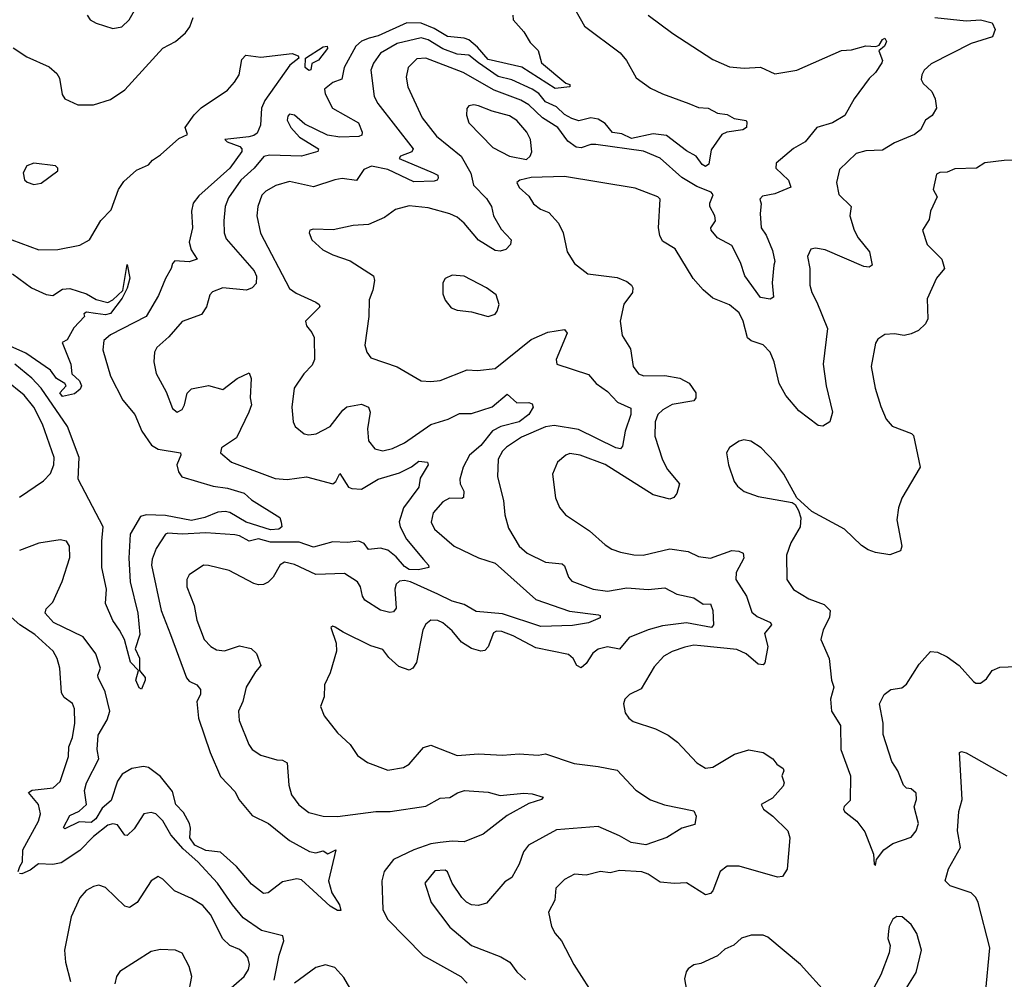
# Model space of a CAD drawing. Extents: x 1443846 to 1577407, y 839182 to 927291.
# Tile 419 of 535: x 1524666 to 1528784, y 900594 to 904605. Entities that reach past the tile are written whole.
import ezdxf

# ---------------------------------------------------------------- set-up
doc = ezdxf.new("R2010")
doc.units = 0

msp = doc.modelspace()

# ---------------------------------------------------------------- linework, layer by layer
at = {"layer": '0CON20XD'}
for points in [[(1524948, 904625), (1524961.2, 904605), (1524985, 904590.8), (1525055, 904568), (1525093.3, 904575), (1525124.2, 904605), (1525145.6, 904644.4)], [(1526968.1, 904685), (1527027.9, 904577.9), (1527177.3, 904467.3), (1527204.3, 904435), (1527245, 904362.5), (1527305, 904319.4), (1527354, 904295), (1527464, 904255), (1527505, 904238.9), (1527545, 904235.6), (1527585, 904214.4), (1527625, 904209.4), (1527655, 904192.9), (1527704, 904184), (1527707.6, 904177.6), (1527705.6, 904155), (1527690.8, 904145), (1527624.1, 904135.9), (1527602.5, 904125), (1527558.7, 904061.3), (1527548.8, 904001.2), (1527535, 903992), (1527520.4, 904000.4), (1527495.7, 904035), (1527455, 904056.9), (1527371.7, 904121.7), (1527315, 904128.2), (1527225, 904108.7), (1527185, 904128.2), (1527145, 904133.3), (1527115, 904171.4), (1527085, 904189.5), (1527055, 904195.3), (1527005, 904182.2), (1526975, 904192.1), (1526945, 904209), (1526911.2, 904241.2), (1526865, 904261.7), (1526837.2, 904297.2), (1526810, 904315), (1526723.9, 904353.9), (1526667.6, 904367.6), (1526584.6, 904424.6), (1526545, 904457), (1526495, 904460.9), (1526435, 904483.5), (1526375, 904521.3), (1526345, 904530.2), (1526244.6, 904505.4), (1526174.6, 904465), (1526145, 904423.1), (1526134.7, 904395), (1526148.5, 904285), (1526164.5, 904255), (1526311.8, 904065), (1526306.3, 904053.7), (1526259.2, 904035), (1526253.1, 904025), (1526395.8, 903965), (1526414.3, 903955), (1526416.4, 903943.6), (1526412, 903935), (1526399.1, 903930.9), (1526315, 903927.3), (1526205, 903979.2), (1526137.2, 903992.8), (1526105, 903979.2), (1526075, 903932.9), (1526015, 903941.8), (1525984.1, 903935.9), (1525895, 903907.1), (1525795, 903929.6), (1525737.4, 903912.6), (1525695, 903888.9), (1525678.5, 903871.5), (1525661.3, 903825), (1525657.5, 903785), (1525673.1, 903713.1), (1525795, 903481.9), (1525821.9, 903461.9), (1525904.6, 903424.6), (1525918, 903415), (1525920.8, 903405), (1525861.2, 903345), (1525865.8, 903325.8), (1525888.3, 903298.3), (1525896.8, 903276.8), (1525898.5, 903185), (1525889.1, 903160.9), (1525854.3, 903125), (1525814.3, 903065), (1525804.3, 902985.7), (1525810, 902925), (1525818, 902905), (1525855, 902874.3), (1525875, 902870), (1525906.1, 902873.9), (1525965, 902904.4), (1526017, 902973), (1526033.7, 902986.4), (1526095, 902997.9), (1526124.2, 902985), (1526131.1, 902965), (1526120.9, 902895), (1526124.3, 902845), (1526151.1, 902811.1), (1526185, 902803.2), (1526225, 902813.5), (1526275, 902836.1), (1526385, 902912.7), (1526458, 902935), (1526505, 902958.5), (1526555, 902959.6), (1526642.2, 902987.7), (1526705, 903040), (1526745, 903003.9), (1526795, 903004.7), (1526809.3, 902999.3), (1526813.9, 902985), (1526795.4, 902954.6), (1526754.3, 902925), (1526678.2, 902905), (1526643.5, 902886.5), (1526594.4, 902825.6), (1526547.5, 902785), (1526520.9, 902735), (1526506.7, 902685), (1526508.7, 902665), (1526522.9, 902635), (1526521.7, 902608.3), (1526515, 902603.5), (1526463.3, 902605), (1526435, 902589.5), (1526395, 902544.3), (1526386.4, 902505), (1526400.5, 902475), (1526483.8, 902405), (1526585, 902355.8), (1526654.1, 902334.1), (1526825, 902182.2), (1526965, 902133.2), (1527087.5, 902117.5), (1527094, 902115), (1527094.3, 902105), (1527045, 902083.3), (1526977.7, 902072.3), (1526845, 902069.3), (1526685, 902121.5), (1526575, 902131.9), (1526525, 902161.2), (1526475, 902174.4), (1526415, 902203.8), (1526301.1, 902255), (1526275, 902261), (1526255, 902258.2), (1526240.9, 902245), (1526234.7, 902225), (1526240, 902145), (1526229.5, 902130.5), (1526213.5, 902126.5), (1526175, 902137.6), (1526109.2, 902179.2), (1526099.2, 902195), (1526091.3, 902235), (1526078.8, 902255), (1526025, 902290.5), (1525905, 902286.2), (1525815, 902328.4), (1525773, 902337), (1525755, 902326), (1525725.6, 902275), (1525705.3, 902254.7), (1525685, 902244.5), (1525665, 902243.3), (1525645, 902248.5), (1525542.3, 902302.3), (1525455.8, 902324.2), (1525435, 902324.4), (1525374.3, 902285), (1525365.5, 902264.5), (1525365.5, 902235), (1525395, 902156.2), (1525406.7, 902095), (1525437.5, 902015), (1525465, 901984.4), (1525489.5, 901970.5), (1525522.4, 901967.6), (1525585, 901988.2), (1525634, 901976), (1525656.4, 901956.4), (1525674.3, 901905), (1525651.4, 901878.6), (1525613.1, 901815), (1525599.5, 901755), (1525581.1, 901715), (1525583.5, 901675), (1525624.4, 901575), (1525638.6, 901555), (1525675, 901530.6), (1525741.1, 901511.1), (1525765, 901510), (1525785, 901498.1), (1525791.9, 901405), (1525802.9, 901365), (1525832.8, 901322.8), (1525875, 901290.5), (1525935, 901275.4), (1525994.7, 901274.7), (1526155, 901295.3), (1526215, 901295.3), (1526365, 901317.2), (1526425, 901350.9), (1526465, 901353.8), (1526496.8, 901373.2), (1526527, 901383), (1526625, 901375.6), (1526675, 901361.5), (1526775, 901371.9), (1526809.1, 901369.1), (1526856, 901355), (1526848, 901345), (1526795, 901329.3), (1526705, 901278), (1526605, 901200), (1526525, 901168.5), (1526475, 901171.5), (1526425, 901165.9), (1526385, 901159.5), (1526314.5, 901135.5), (1526229.6, 901095), (1526190, 901045), (1526180.8, 901005), (1526185.4, 900885.4), (1526203.8, 900845), (1526353.1, 900693.1), (1526510.6, 900605)], [(1524638.5, 904488.5), (1524695, 904450.5), (1524788.8, 904408.8), (1524820.9, 904380.9), (1524831.7, 904361.7), (1524843, 904293), (1524854.4, 904274.4), (1524909.1, 904249.1), (1524975, 904249.2), (1525045, 904271.4), (1525105, 904311.9), (1525264.1, 904485.9), (1525317.5, 904515), (1525359.8, 904550.2), (1525377.3, 904575), (1525391.2, 904615)], [(1526728.1, 904625), (1526730, 904605), (1526774.5, 904554.5), (1526800.7, 904510.7), (1526835, 904477.1), (1526848.8, 904425), (1526950.2, 904340.2), (1526967.5, 904335), (1526967.5, 904325), (1526905, 904317.5), (1526766.8, 904406.8), (1526625, 904439.3), (1526580.8, 904490.8), (1526545, 904521.1), (1526525, 904528.3), (1526455, 904534.8), (1526398.8, 904568.8), (1526345, 904591), (1526285, 904591.9), (1526165, 904537.7), (1526127.7, 904527.7), (1526095, 904515.8), (1526071.9, 904495), (1526022.9, 904405), (1526013.4, 904356.6), (1525975, 904343.6), (1525940.5, 904315), (1525943.5, 904295), (1525974.6, 904235), (1526082.5, 904175), (1526098.9, 904135), (1526097.5, 904122.5), (1526085, 904116.7), (1526005, 904114.5), (1525953, 904123), (1525858.5, 904168.5), (1525815, 904206.6), (1525795, 904210), (1525787.3, 904202.7), (1525784.7, 904185), (1525800.3, 904155), (1525836.1, 904115), (1525915.8, 904065), (1525912.5, 904055), (1525845, 904035.6), (1525711.2, 904038.8), (1525686.8, 904033.2), (1525646, 903985), (1525590.5, 903935), (1525539.7, 903860.3), (1525525.2, 903824.8), (1525519.1, 903765)], [(1528493.8, 904615), (1528625, 904600.6), (1528685, 904605.6), (1528733, 904593), (1528746.7, 904565), (1528735, 904534.2), (1528645, 904505.8), (1528479, 904421), (1528449.6, 904395), (1528438.8, 904375), (1528436.7, 904355), (1528445, 904339.2), (1528480.8, 904305), (1528494.4, 904274.4), (1528500, 904235), (1528482.5, 904205), (1528454, 904186), (1528434.4, 904145), (1528409.2, 904125), (1528325, 904090.4), (1528275, 904060.5), (1528205, 904057.6), (1528165, 904046.8), (1528095, 903979.2), (1528082.7, 903925), (1528092, 903875), (1528144.2, 903825), (1528138.6, 903785), (1528155.9, 903725), (1528172.9, 903692.9), (1528220, 903635), (1528231.2, 903578.8), (1528219.4, 903570.6), (1528196.9, 903573.1), (1528035, 903643.6), (1527995, 903650.6), (1527975, 903646), (1527960.6, 903615), (1527971.1, 903565), (1527971.5, 903495), (1527978.5, 903465), (1527999.5, 903425), (1528044.5, 903315), (1528026.5, 903165), (1528038.5, 903075), (1528065.6, 902965), (1528053.8, 902925), (1528025, 902906), (1528005, 902909.2), (1527925, 902970), (1527870.8, 903035), (1527842.5, 903085), (1527821.3, 903175), (1527805.3, 903215), (1527775, 903246.4), (1527725, 903263.1), (1527710.6, 903275), (1527692.5, 903345), (1527675, 903379.4), (1527635, 903413.3), (1527565, 903441.4), (1527525, 903475.7), (1527483.3, 903523.3), (1527407, 903647), (1527355, 903679.4), (1527343.5, 903703.5), (1527338.3, 903735), (1527344.5, 903855), (1527334.4, 903865), (1527240.5, 903900.5), (1526945, 903949.5), (1526805, 903945.7), (1526757.5, 903935), (1526745.6, 903925), (1526755, 903904.3), (1526795, 903867.5), (1526815.4, 903835.4), (1526843.8, 903813.8), (1526879.2, 903799.2), (1526919.4, 903755), (1526938.9, 903715), (1526955.7, 903635), (1526986.8, 903586.8), (1527042.4, 903542.4), (1527165, 903527.8), (1527205, 903510.6), (1527224.2, 903495), (1527230, 903485), (1527228.6, 903465), (1527193.2, 903416.8), (1527177.8, 903345), (1527185.5, 903285), (1527220, 903230), (1527231.9, 903155), (1527254.7, 903124.7), (1527276.2, 903116.2), (1527365, 903118.4), (1527426.8, 903106.8), (1527466.6, 903086.6), (1527493.5, 903045), (1527494.4, 903025), (1527485, 903012.2), (1527395, 902996.7), (1527355.3, 902974.7), (1527335, 902954.3), (1527324, 902925), (1527322.7, 902865), (1527355, 902765.8), (1527375.3, 902725.3), (1527425.6, 902665.6), (1527414.3, 902625), (1527402, 902608), (1527385, 902600.9), (1527315, 902619.3), (1527115, 902746.4), (1527010, 902785), (1526967.5, 902792.5), (1526950, 902785), (1526916, 902755), (1526894.5, 902705.5), (1526907, 902607), (1526923.6, 902566.4), (1526948.8, 902535), (1527049.2, 902469.2), (1527115, 902410), (1527142, 902392), (1527178.9, 902378.9), (1527235, 902367.8), (1527273, 902367), (1527385, 902393.6), (1527462.3, 902382.3), (1527505, 902361.5), (1527555, 902353.8), (1527645, 902386.6), (1527674.1, 902384.1), (1527691.9, 902375), (1527694.6, 902355), (1527662.5, 902295), (1527661.5, 902265), (1527705.3, 902195), (1527728, 902128), (1527750.5, 902110.5), (1527805.8, 902085.8), (1527811.1, 902075), (1527781.1, 902038.9), (1527794.7, 901985), (1527782.8, 901917.2), (1527775, 901908.6), (1527755, 901910.6), (1527705, 901954), (1527665, 901972.7), (1527515, 901987.6), (1527485, 901990), (1527447.4, 901982.6), (1527395.4, 901964.6), (1527360.8, 901945), (1527319.4, 901900.6), (1527265, 901808), (1527215.9, 901784.1), (1527196.7, 901765), (1527191.2, 901745), (1527198.3, 901708.3), (1527213.3, 901685), (1527231.7, 901671.7), (1527325, 901640.6), (1527378, 901615), (1527417.5, 901585), (1527498.7, 901498.7), (1527535, 901476.7), (1527565, 901481.2), (1527656.2, 901535), (1527715, 901553.1), (1527775, 901541.4), (1527815.4, 901515.4), (1527833.1, 901493.1), (1527859.2, 901475), (1527862.5, 901465), (1527854.4, 901445), (1527863.5, 901415), (1527859.5, 901400.5), (1527815, 901350.8), (1527766.7, 901325), (1527776.7, 901305), (1527816.4, 901276.4), (1527879.5, 901215), (1527886.5, 901185), (1527876, 901054), (1527855.8, 901024.2), (1527835, 901020.8), (1527675, 901066.2), (1527625, 901066.9), (1527595.4, 901044.6), (1527565, 900964.2), (1527555, 900953.1), (1527535, 900947.1), (1527455, 900996.5), (1527405, 900994), (1527345, 901000), (1527295, 901033.6), (1527267.6, 901042.4), (1527175, 901047.9), (1527135, 901038.2), (1527095, 901044.4), (1527035, 901028.9), (1526987, 901033), (1526945, 901010.8), (1526908.6, 900975), (1526904.4, 900925), (1526877.1, 900875), (1526890.8, 900815), (1526905.6, 900785.6), (1526932.5, 900755), (1526983.3, 900655), (1527047.5, 900555)], [(1527294.6, 904624.6), (1527397.4, 904547.4), (1527565, 904439.4), (1527635, 904408.9), (1527696.8, 904403.2), (1527765, 904406.7), (1527825, 904379.6), (1527915.9, 904394.1)], [(1527915.9, 904394.1), (1528102.9, 904477.1), (1528145, 904480), (1528205, 904496.2), (1528246.8, 904493.2), (1528260.9, 904499.1), (1528275, 904523.1), (1528285, 904528.1), (1528290.9, 904515), (1528283.1, 904495), (1528258.8, 904475), (1528274.4, 904435), (1528271.4, 904425), (1528246, 904385), (1528219.7, 904360.3), (1528155.6, 904274.4), (1528117.5, 904205), (1528065, 904174.7), (1528000.8, 904155), (1527951.5, 904095), (1527902.7, 904067.3), (1527830, 904005), (1527829.2, 903985), (1527882, 903935), (1527891.2, 903905), (1527825, 903878), (1527772.5, 903867.5), (1527762, 903855), (1527766.9, 903835), (1527762.7, 903795), (1527766.9, 903735), (1527787.5, 903705), (1527815, 903640), (1527823.8, 903595), (1527820.8, 903579.2), (1527812.9, 903505), (1527819.2, 903445), (1527805, 903437.1), (1527765, 903444.3), (1527698.6, 903535), (1527681.1, 903591.1), (1527645, 903661.9), (1527585, 903693.5), (1527558.5, 903725), (1527556.5, 903735), (1527576.4, 903765), (1527573.5, 903785), (1527552.9, 903825), (1527552.1, 903837.9), (1527566.4, 903873.6), (1527557.8, 903885), (1527498.7, 903908.6), (1527435.9, 903945.9), (1527345, 904026.7), (1527275, 904055.2), (1527075, 904083.7), (1527055, 904083.6), (1527015, 904069.8), (1526992.9, 904072.9), (1526958, 904098), (1526916.3, 904155), (1526852.5, 904195), (1526795, 904249.1), (1526761.3, 904268.7), (1526650.4, 904310.4), (1526520.5, 904385), (1526365, 904444.2), (1526327.6, 904442.4), (1526290.9, 904405), (1526282.7, 904365), (1526288.8, 904325), (1526348.8, 904195), (1526408.9, 904118.9), (1526512.9, 904035), (1526553.4, 903963.4), (1526563.3, 903913.3), (1526618.3, 903858.3), (1526638.6, 903825), (1526648.1, 903785), (1526679.3, 903729.3), (1526721.4, 903685), (1526719.2, 903665), (1526698.8, 903645), (1526675, 903637.8), (1526655, 903640.8), (1526585, 903683.9), (1526525.2, 903755.2), (1526495, 903779.6), (1526465, 903793.5), (1526375, 903819.6), (1526295, 903827.7), (1526238.3, 903811.7), (1526192.1, 903777.9), (1526125, 903749.4), (1526060, 903745), (1525977, 903727), (1525895, 903729.2), (1525880, 903725), (1525876.2, 903715), (1525888, 903685), (1525933.4, 903643.4), (1525975, 903622.5), (1526047.9, 903597.9), (1526145.6, 903535), (1526149.5, 903515), (1526142.9, 903475), (1526127.3, 903435), (1526126.5, 903365), (1526109.4, 903245), (1526117.1, 903215), (1526135, 903192), (1526245, 903154.4), (1526345.5, 903095.5), (1526385, 903092.5), (1526425, 903097.8), (1526537.9, 903142.1), (1526580.7, 903139.3), (1526655, 903146.7), (1526805, 903269.1), (1526875, 903299.4), (1526945, 903310), (1526955.8, 903295), (1526910, 903185), (1526912.5, 903165), (1527045, 903121.5), (1527076.9, 903085), (1527125, 903050.8), (1527166.2, 903006.2), (1527221.8, 902981.8), (1527221.9, 902955), (1527198.8, 902885), (1527187.8, 902822.2), (1527178.2, 902811.8), (1527159.4, 902815), (1527002.6, 902892.6), (1526901.5, 902908.5), (1526865, 902903.8), (1526765, 902860.3), (1526701.6, 902818.4), (1526685, 902801.9), (1526667.8, 902767.8), (1526663.8, 902695), (1526690, 902595), (1526695.6, 902535), (1526709.8, 902479.8), (1526754.5, 902405), (1526788.6, 902375), (1526865, 902337.1), (1526935, 902331.1), (1526945, 902322), (1526961.5, 902275), (1526975, 902258.6), (1527065, 902224.1), (1527125, 902215.8), (1527205, 902229.7), (1527295, 902223.1), (1527365, 902230.8), (1527415, 902203.8), (1527485, 902188.8), (1527525, 902161.4), (1527555, 902164), (1527565.4, 902135.4), (1527568.1, 902075), (1527560, 902065), (1527455, 902084.4), (1527355, 902071.7), (1527294.1, 902054.1), (1527215, 902022), (1527175, 901973.5), (1527125, 901984.1), (1527085, 901973.8), (1527063, 901957), (1527035, 901914.5), (1527015, 901896.4), (1526996.7, 901905), (1526980.4, 901935), (1526961.3, 901951.3), (1526825, 901978.9), (1526730.3, 902030.3), (1526681.9, 902048.1), (1526660.6, 902049.4), (1526647.9, 902042.1), (1526625.9, 901984.1), (1526611.8, 901968.2), (1526595, 901965.5), (1526555, 901976.2), (1526513.4, 902003.4), (1526475, 902050.5), (1526435, 902084.4), (1526415, 902093.5), (1526385, 902095.6), (1526365, 902078.6), (1526352.5, 902055), (1526325, 901918), (1526310.6, 901895), (1526295, 901885.5), (1526251.3, 901901.3), (1526209.2, 901939.2), (1526185, 901972.9), (1526135, 901987.8), (1526018.8, 902045), (1525985, 902066.2), (1525975, 902070), (1525967.5, 902065), (1525989.1, 901999.1), (1525991.1, 901965), (1525964.2, 901875), (1525941.4, 901825), (1525939.2, 901775), (1525924.1, 901734.1), (1525940, 901695), (1525995, 901624), (1526048, 901575), (1526079.1, 901529.1), (1526120.7, 901500.7), (1526205, 901467.5), (1526271.2, 901478.8), (1526295, 901493.8), (1526355, 901562.9), (1526385, 901572.9), (1526495, 901530), (1526585, 901536.8), (1526685, 901531.1), (1526755, 901536), (1526835, 901531.3), (1526865, 901536.2), (1526985, 901496.2), (1527085, 901484), (1527165, 901468.5), (1527242.5, 901385), (1527305, 901344.6), (1527363, 901323), (1527485, 901297.5), (1527495.5, 901275.5), (1527489.3, 901240.7), (1527435, 901225.7), (1527373.2, 901186.8), (1527285, 901155.9), (1527223.1, 901165), (1527175, 901193.6), (1527085, 901232), (1526911.2, 901218.8), (1526793.6, 901155), (1526773.2, 901126.8), (1526754.6, 901075), (1526725, 901019.2), (1526695, 901000.8), (1526617.9, 900912.1), (1526585, 900902.5), (1526555, 900905.7), (1526535, 900915.7), (1526515, 900935.8), (1526474.4, 900995), (1526455, 901042.9), (1526445, 901050.4), (1526402.9, 901047.1), (1526360, 900995), (1526387.5, 900915), (1526465, 900812), (1526555, 900734.5), (1526678.2, 900688.2), (1526715.3, 900665.3), (1526745, 900624.4), (1526781.5, 900591.5)], [(1525875, 904393.3), (1525860, 904405), (1525861.4, 904445), (1525935, 904492.5), (1525952.5, 904495), (1525953.8, 904485), (1525915, 904436), (1525888.1, 904421.9), (1525883.6, 904396.4), (1525875, 904393.3)], [(1524632.5, 903685), (1524746.1, 903643.9), (1524825, 903644.1), (1524917, 903663), (1524957.1, 903685), (1525005, 903766.7), (1525048.8, 903811.2), (1525078.5, 903895), (1525100.8, 903929.2), (1525153.8, 903976.2), (1525205, 903998.5), (1525221.1, 904018.9), (1525255, 904041.2), (1525331.5, 904108.5), (1525367.5, 904125), (1525357.5, 904155), (1525395, 904207.5), (1525425, 904236.7), (1525535, 904311.1), (1525564.5, 904345), (1525583.9, 904375), (1525595, 904439.2), (1525612.2, 904457.8), (1525675, 904449.3), (1525805, 904463.6), (1525830, 904455), (1525833.8, 904445), (1525796.4, 904415), (1525691.7, 904268.3), (1525677.5, 904235), (1525672.5, 904165), (1525658.7, 904131.3), (1525645, 904120.8), (1525624.2, 904115.8), (1525523.3, 904105), (1525533.8, 904095), (1525586, 904075), (1525595.4, 904065.4), (1525594.5, 904055), (1525544.7, 903985), (1525415, 903869.3), (1525391.5, 903838.5), (1525384.3, 903805), (1525388.9, 903735), (1525374.6, 903675), (1525382.8, 903642.8), (1525407.8, 903605), (1525375, 903592.7), (1525315, 903597.5), (1525305, 903586.2), (1525299.6, 903565), (1525275, 903524.2), (1525247, 903453), (1525195.3, 903364.8), (1525045, 903288.7), (1525017.5, 903265), (1525013.5, 903225), (1525046.1, 903115), (1525097.8, 903015), (1525147.5, 902955), (1525176.9, 902885), (1525216.8, 902826.8), (1525245, 902809.7), (1525338, 902795), (1525339.4, 902785), (1525323.3, 902745), (1525330, 902715), (1525344.4, 902695), (1525475, 902654.7), (1525535, 902647.6), (1525605, 902626.5), (1525635, 902598.6), (1525753.3, 902525), (1525760, 902505), (1525762.5, 902485), (1525750, 902475), (1525715, 902472.2), (1525612.9, 902505), (1525545, 902544.8), (1525525, 902549.2), (1525495, 902547), (1525440.5, 902525), (1525385, 902512), (1525275, 902533.1), (1525194.6, 902535.4), (1525170.9, 902529.1), (1525127.5, 902455), (1525122.7, 902355), (1525128.2, 902255), (1525159.4, 902125), (1525168.9, 902035), (1525148.6, 901975), (1525166.6, 901936.6), (1525167.5, 901885), (1525190, 901855), (1525190, 901845), (1525175, 901806.2), (1525165, 901812), (1525151.4, 901845), (1525163.3, 901885), (1525129.9, 901919.9), (1525104.4, 902015), (1525083.8, 902053.8), (1525055, 902093.8), (1525024.4, 902164.4), (1525028.2, 902225), (1525009.6, 902315), (1525008.8, 902425), (1525014.7, 902485.3), (1524909.7, 902685), (1524914.1, 902775), (1524866.3, 902905), (1524755.2, 903065), (1524716.6, 903106.6), (1524645, 903165.9)], [(1526785, 904020.7), (1526800.4, 904035), (1526807.4, 904052.6), (1526802.7, 904105), (1526786.8, 904135), (1526745, 904184.6), (1526715, 904204.1), (1526642.5, 904222.5), (1526585, 904245.4), (1526565, 904249.4), (1526543.8, 904245), (1526535.9, 904234.1), (1526534.2, 904205.8), (1526544.3, 904175), (1526645, 904070.5), (1526715, 904035.3), (1526785, 904020.7)], [(1524725, 903916.2), (1524755, 903922), (1524825, 903973.3), (1524825.6, 903985), (1524816, 903995), (1524725.4, 904005.4), (1524695.5, 903994.5), (1524680.8, 903965), (1524686.2, 903936.2), (1524696.4, 903926.4), (1524725, 903916.2)], [(1528891.3, 904018.7), (1528783.2, 904016.8), (1528703.3, 904006.7), (1528667.5, 903985), (1528577.8, 903982.2), (1528545, 903968), (1528515, 903966.7), (1528500.8, 903959.2), (1528486.7, 903895), (1528503.3, 903865), (1528476, 903805), (1528470.3, 903769.7), (1528442, 903725), (1528461.5, 903665), (1528523.1, 903605), (1528534.3, 903565), (1528500.8, 903525), (1528461.7, 903438.3), (1528464.4, 903355), (1528455, 903334.3), (1528425, 903305.7), (1528395, 903291.9), (1528365, 903285.7), (1528325, 903292), (1528285, 903288.8), (1528255, 903270), (1528245, 903252.5), (1528226.9, 903155), (1528244.5, 903064.5), (1528268.2, 902988.2), (1528290, 902935), (1528315, 902906), (1528395.6, 902875.6), (1528405, 902866.7), (1528431.9, 902735), (1528355.8, 902605), (1528341.9, 902565), (1528334.4, 902515), (1528356, 902405), (1528350, 902385), (1528305, 902368.8), (1528245, 902377.8), (1528215, 902388.9), (1528186.9, 902406.9), (1528115.4, 902475.4), (1527979.5, 902549.5), (1527917, 902607), (1527862, 902705), (1527825, 902756.2), (1527766.7, 902815), (1527723.9, 902843.9), (1527695, 902848.8), (1527675, 902843.8), (1527635, 902816.7), (1527622, 902795), (1527630.8, 902745), (1527654, 902675), (1527668.8, 902655), (1527696.7, 902633.3), (1527755, 902612.5), (1527897, 902587), (1527909.3, 902579.3), (1527923.9, 902553.9), (1527933.6, 902523.6), (1527930.8, 902485), (1527892, 902418), (1527873.2, 902366.8), (1527874.3, 902265), (1527902.8, 902222.8), (1527966.2, 902185), (1528031.2, 902161.2), (1528055.6, 902135), (1528053.1, 902106.9), (1528026, 902055), (1528017.5, 902015), (1528051.1, 901935), (1528061.9, 901845), (1528071.4, 901815), (1528057.5, 901765), (1528061.2, 901715), (1528099.2, 901655), (1528100.8, 901555), (1528141.4, 901445), (1528139.3, 901340.7), (1528113.9, 901316.1), (1528111.5, 901305), (1528115.8, 901295), (1528167.5, 901255), (1528200.5, 901210.5), (1528236.7, 901116.7), (1528240, 901075), (1528245, 901070)], [(1525519.1, 903765), (1525521.2, 903715), (1525529.7, 903689.7), (1525646.7, 903555), (1525656.9, 903533.1), (1525655, 903503.3), (1525638.8, 903485), (1525614.6, 903475.4), (1525515, 903484.6), (1525472.4, 903467.6), (1525461.1, 903455), (1525446.9, 903405), (1525426.6, 903373.4), (1525345, 903344.3), (1525290, 903280), (1525240, 903235), (1525230, 903215), (1525227.1, 903175), (1525237, 903127), (1525279.1, 903049.1), (1525305, 902980), (1525324.1, 902964.1), (1525345, 902976.2), (1525355.6, 902995), (1525365.7, 903044.3), (1525385, 903062.5), (1525455, 903075.8), (1525515, 903060), (1525575, 903105.7), (1525625, 903128.8), (1525634.3, 903105), (1525630, 903025), (1525635.5, 902995), (1525623.8, 902965), (1525572.7, 902857.3), (1525510, 902815), (1525506.2, 902795), (1525552, 902755), (1525735, 902687.5), (1525785, 902683.5), (1525865, 902694.7), (1525975, 902664.7), (1525987.5, 902675), (1526005, 902708.8), (1526041.5, 902651.5), (1526055.2, 902645.2), (1526095, 902643.1), (1526165.2, 902684.8), (1526255, 902710.9), (1526304.4, 902735.6), (1526335, 902759.6), (1526372, 902755), (1526374.3, 902745), (1526341.4, 902688.6), (1526335, 902651.4), (1526271.2, 902565), (1526253.4, 902506.6), (1526257.8, 902485), (1526284.2, 902434.2), (1526355, 902348.6), (1526376.2, 902325), (1526377.5, 902315), (1526334.6, 902305.4), (1526295, 902307.3), (1526275, 902319), (1526239.8, 902359.8), (1526205, 902387.8), (1526175, 902396.5), (1526125, 902391.2), (1526106.7, 902415), (1526085, 902425.9), (1526035, 902419.5), (1525975, 902423), (1525895, 902400), (1525835, 902420.6), (1525715, 902421.2), (1525664.5, 902435.5), (1525625, 902425.3), (1525585, 902447.7), (1525565, 902452.3), (1525445, 902459.8), (1525344.8, 902454.8), (1525285, 902458.5), (1525275, 902454.3), (1525236.9, 902395), (1525219.4, 902350.6), (1525216.4, 902325), (1525256.9, 902135), (1525297.2, 902035), (1525363.6, 901853.6), (1525375, 901840.4), (1525406.7, 901825), (1525422.3, 901805), (1525421.8, 901785), (1525406.5, 901755), (1525413, 901685), (1525461.9, 901541.9), (1525505, 901442.2), (1525567.3, 901377.3), (1525582.2, 901345), (1525638.1, 901278.1), (1525706.9, 901245), (1525795, 901174.5), (1525877.5, 901127.5), (1525905, 901123.1), (1525935, 901130.5), (1525955, 901118), (1525987.5, 901135), (1525957.5, 901005), (1525972, 900955), (1526004, 900905), (1526008.6, 900881.4), (1525995, 900881.4), (1525965, 900898.9), (1525893.5, 900965), (1525845, 901008.9), (1525825, 901014.4), (1525765, 901000.6), (1525704.4, 900955.6), (1525685, 900951.9), (1525635, 900992), (1525573.3, 901065), (1525505, 901125.2), (1525445, 901132.7), (1525398, 901155), (1525377.7, 901185), (1525380.5, 901225), (1525375.5, 901245), (1525351.5, 901291.5), (1525318.7, 901325), (1525305, 901379.1), (1525255, 901441.9), (1525205, 901479.4), (1525183.2, 901483.2), (1525135, 901474.6), (1525095, 901451.2), (1525075, 901421.9), (1525048.1, 901341.9), (1525011.4, 901308.6), (1524984.5, 901265), (1524965, 901248.9), (1524915, 901251.6), (1524855, 901223.3), (1524848.8, 901228.8), (1524875, 901278.5), (1524915, 901297.2), (1524944.7, 901325), (1524936.7, 901383.3), (1524945.7, 901415), (1524997, 901515), (1524989.2, 901555), (1524993.3, 901615), (1525031.7, 901678.3), (1525042.1, 901715), (1525022.8, 901795), (1524994.1, 901855), (1524992, 901865), (1525003.1, 901895), (1524984.6, 901955), (1524931.5, 902025), (1524806.7, 902085), (1524772.5, 902125), (1524776.9, 902143.1), (1524805, 902170), (1524843.7, 902256.3), (1524875, 902357.5), (1524874.4, 902405), (1524861.2, 902425), (1524835, 902431.2), (1524746.4, 902416.4), (1524665, 902385.9)], [(1524635, 903542.5), (1524715, 903484.4), (1524776.2, 903456.2), (1524805, 903451.8), (1524845, 903479.4), (1524875, 903482), (1524945, 903458.9), (1524985, 903435.6), (1525035, 903423.8), (1525056, 903434), (1525097, 903473), (1525115, 903582.5), (1525126.3, 903525), (1525115, 903482.5), (1525095, 903441.5), (1525045, 903376.6), (1525025, 903372.3), (1524982.3, 903377.7), (1524945, 903383.3), (1524933.6, 903376.4), (1524936.7, 903365), (1524892.7, 903317.3), (1524865, 903267.5), (1524843.9, 903256.1), (1524880, 903165), (1524884.5, 903125), (1524915.4, 903095.4), (1524923.8, 903075), (1524919.1, 903060.9), (1524895, 903040.9), (1524845, 903030), (1524834.2, 903045.8), (1524859.6, 903075), (1524854.4, 903085), (1524820, 903105), (1524795, 903140), (1524691.4, 903211.4), (1524572, 903265)], [(1526625, 903364.2), (1526655, 903374), (1526663, 903387), (1526670.8, 903415), (1526658.6, 903455), (1526618, 903485), (1526525, 903533.1), (1526475, 903538), (1526445, 903523.3), (1526436.2, 903505), (1526435, 903460), (1526445, 903432.5), (1526470.8, 903400.8), (1526495, 903390.8), (1526555, 903384.2), (1526625, 903364.2)], [(1524665, 902609.5), (1524765, 902677.1), (1524795, 902708.9), (1524809.1, 902745), (1524809.3, 902775), (1524761.1, 902915), (1524724.8, 902985), (1524685, 903035.9), (1524605, 903099.4)], [(1524659.1, 901045), (1524666.7, 901065), (1524676.8, 901085), (1524678.2, 901135), (1524743.8, 901255), (1524753.2, 901285), (1524744.6, 901325), (1524702.5, 901375), (1524717.5, 901385), (1524805.7, 901394.3), (1524835, 901420.8), (1524870.4, 901525), (1524870.9, 901565), (1524886.8, 901605), (1524896.7, 901665), (1524894.5, 901725), (1524886.6, 901746.6), (1524852.2, 901772.2), (1524841, 901791), (1524833.1, 901895), (1524822.1, 901935), (1524805.5, 901965), (1524728.5, 902035), (1524665.9, 902075.9), (1524605, 902129.6)], [(1528245, 901070), (1528250, 901095), (1528280, 901135), (1528318, 901162), (1528395, 901188.6), (1528415, 901213.8), (1528425.6, 901245), (1528407.5, 901315), (1528417.1, 901345), (1528415, 901372.5), (1528395, 901390), (1528375, 901393.3), (1528363.3, 901405), (1528338.8, 901465), (1528314.2, 901504.2), (1528277.3, 901617.3), (1528277.1, 901665), (1528262, 901745), (1528281.2, 901785), (1528310, 901805), (1528355, 901812.9), (1528375, 901827.5), (1528428.2, 901911.8), (1528475, 901964.3), (1528505, 901960.8), (1528545, 901941.2), (1528595.5, 901905.5), (1528655, 901838.8), (1528665, 901832), (1528685, 901831.2), (1528709.5, 901850.5), (1528733.3, 901885), (1528765, 901898.6), (1528835, 901902)], [(1528705, 900532.5), (1528723.1, 900725), (1528674.4, 900915), (1528665, 900936), (1528645, 900955.7), (1528558, 900985), (1528536.7, 901005), (1528550.8, 901055), (1528600.5, 901145), (1528588.4, 901215), (1528594.4, 901295), (1528607.8, 901345), (1528597.5, 901542.5), (1528605, 901546.2), (1528625, 901540), (1528795, 901444.4)], [(1525730.7, 900590.7), (1525751.2, 900695), (1525770, 900755), (1525767.1, 900775), (1525677.5, 900797.5), (1525601.2, 900851.2), (1525555.3, 900905), (1525493.3, 900995), (1525410.4, 901085), (1525349, 901139), (1525297.8, 901197.8), (1525265, 901255.7), (1525235, 901285.5), (1525215, 901291.5), (1525185, 901285.6), (1525145, 901222.5), (1525115, 901194.4), (1525105, 901195.7), (1525075, 901240), (1525055, 901243.6), (1525035, 901237.7), (1524975, 901190.4), (1524917.3, 901132.7), (1524839.7, 901080.3), (1524805, 901073.2), (1524745, 901076.5), (1524710.2, 901049.8), (1524675, 901034.7), (1524665, 901035.7)], [(1525539.9, 900550.1), (1525604.7, 900605.3), (1525623.3, 900635), (1525627.5, 900655), (1525620.5, 900685), (1525609.3, 900699.3), (1525585, 900717.9), (1525545, 900735.6), (1525515, 900763.1), (1525463.8, 900865), (1525432.1, 900902.1), (1525385, 900931.2), (1525312.9, 900962.9), (1525265, 901012.5), (1525245, 901024.2), (1525215, 901005.7), (1525156.9, 900915), (1525125, 900894.4), (1525105, 900900), (1525025, 900976.9), (1524996.6, 900986.6), (1524975, 900982.2), (1524944.2, 900965), (1524916.9, 900935), (1524880.5, 900855), (1524853.6, 900715), (1524856.9, 900665), (1524878.9, 900585)], [(1528373.3, 900555), (1528415, 900622.5), (1528438, 900715), (1528418.8, 900785), (1528395, 900822.5), (1528357.5, 900855), (1528335, 900856.7), (1528317.5, 900845), (1528302.5, 900815), (1528300, 900795), (1528297.5, 900765), (1528306.2, 900735), (1528302, 900705), (1528267.7, 900612.3), (1528218.8, 900521.2)], [(1528047.3, 900527.3), (1527931.2, 900655), (1527795, 900769.2), (1527775, 900778), (1527725, 900778), (1527685, 900766.2), (1527653.1, 900736.9), (1527615, 900720), (1527585, 900691.4), (1527515, 900660), (1527486.1, 900653.9), (1527462.3, 900637.7), (1527453.3, 900625), (1527446.7, 900595), (1527458.8, 900525)], [(1525370, 900525), (1525385.6, 900605.6), (1525375, 900646.7), (1525345, 900702.5), (1525317.5, 900715), (1525255, 900718.9), (1525215, 900710), (1525085, 900626), (1525070, 900605), (1525064.3, 900575)], [(1526066.5, 900525), (1526021.2, 900601.2), (1525983.5, 900643.5), (1525945, 900654.6), (1525905, 900642.9), (1525815, 900577.5)], [(1526510.6, 900605), (1526537.3, 900577.3)]]:
    msp.add_lwpolyline(points, dxfattribs=at)

doc.saveas('drawing.dxf')
